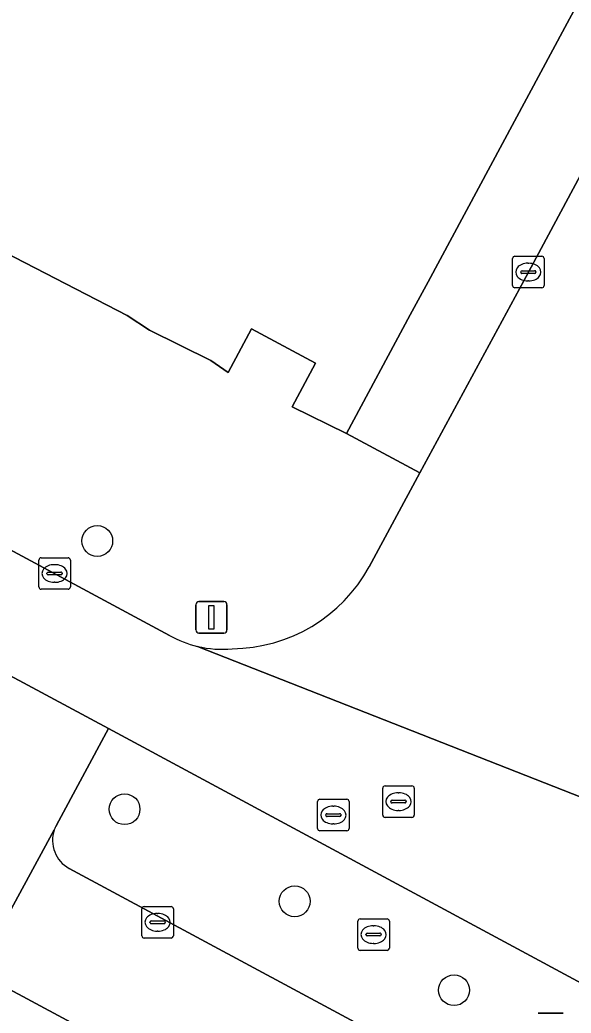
# Model space of a CAD drawing. Extents: x 159489 to 160304, y 383825 to 384531.
# Drawn here: x 159655.5 to 159673, y 384277.95 to 384309.46 of the extents above; entities that cross this region are included whole.
import ezdxf

# ---------------------------------------------------------------- set-up
doc = ezdxf.new("R2010")
doc.units = 0
for name, color, linetype in [('IMGEO_Boom', 7, 'Continuous'), ('IMGEO_Groenvoorziening', 7, 'Continuous'), ('IMGEO_Kolk', 7, 'Continuous'), ('IMGEO_Lichtmast', 7, 'Continuous'), ('IMGEO_Pand', 7, 'Continuous'), ('IMGEO_Rijbaan_lokaal_gesloten', 7, 'Continuous'), ('IMGEO_Rioolput', 7, 'Continuous'), ('IMGEO_Voetgangersgebied_gesloten', 7, 'Continuous'), ('IMGEO_Voetpad_gesloten', 7, 'Continuous'), ('IMGEO_Voetpad_open', 7, 'Continuous')]:
    doc.layers.add(name, color=color, linetype=linetype)

msp = doc.modelspace()

# ---------------------------------------------------------------- linework, layer by layer
at = {"layer": 'IMGEO_Boom'}
for centre in [(159657.96, 384292.928), (159658.827, 384284.418), (159664.227, 384281.498), (159669.282, 384278.676)]:
    msp.add_circle(centre, 0.489, dxfattribs=at)
at = {"layer": 'IMGEO_Groenvoorziening'}
for points in [[(159658.313, 384286.981), (159656.664, 384283.914)], [(159699.162, 384260.982), (159698.746, 384265.2), (159658.313, 384286.981)], [(159657.072, 384282.538), (159698.254, 384260.388)], [(159699.221, 384255.028), (159655.026, 384278.787)]]:
    msp.add_lwpolyline(points, dxfattribs=at)
for centre, radius, start, end in [((159657.634, 384283.389), 1.103, 151.5687, 160.2268), ((159657.55, 384283.428), 1.01, 160.7122, 241.7888)]:
    msp.add_arc(centre, radius, start, end, dxfattribs=at)
at = {"layer": 'IMGEO_Kolk'}
for p, q in [((159671.14, 384301.034), (159671.14, 384301.886)), ((159671.215, 384301.96), (159672.067, 384301.96)), ((159672.141, 384301.886), (159672.141, 384301.034)), ((159671.628, 384301.74), (159671.653, 384301.74)), ((159671.399, 384301.454), (159671.399, 384301.466)), ((159671.837, 384301.417), (159671.439, 384301.417)), ((159671.442, 384301.503), (159671.84, 384301.503)), ((159671.883, 384301.466), (159671.883, 384301.454)), ((159672.067, 384300.96), (159671.215, 384300.96)), ((159671.651, 384301.18), (159671.626, 384301.18)), ((159656.105, 384291.471), (159656.105, 384292.323)), ((159656.18, 384292.397), (159657.032, 384292.397)), ((159656.593, 384292.177), (159656.618, 384292.177)), ((159657.106, 384292.323), (159657.106, 384291.471)), ((159656.364, 384291.891), (159656.364, 384291.903)), ((159656.802, 384291.854), (159656.404, 384291.854)), ((159656.407, 384291.94), (159656.805, 384291.94)), ((159656.848, 384291.903), (159656.848, 384291.891)), ((159656.616, 384291.617), (159656.591, 384291.617)), ((159657.032, 384291.397), (159656.18, 384291.397)), ((159659.374, 384280.404), (159659.374, 384281.256)), ((159659.449, 384281.33), (159660.301, 384281.33)), ((159659.862, 384281.11), (159659.887, 384281.11)), ((159660.375, 384281.256), (159660.375, 384280.404)), ((159659.633, 384280.824), (159659.633, 384280.836)), ((159660.071, 384280.787), (159659.673, 384280.787)), ((159659.676, 384280.873), (159660.074, 384280.873)), ((159660.117, 384280.836), (159660.117, 384280.824)), ((159659.885, 384280.55), (159659.86, 384280.55)), ((159660.301, 384280.33), (159659.449, 384280.33))]:
    msp.add_line(p, q, dxfattribs=at)
for points in [[(159671.14, 384301.034), (159671.14, 384301.886)], [(159671.215, 384301.96), (159672.067, 384301.96)], [(159672.141, 384301.886), (159672.141, 384301.034)], [(159672.067, 384300.96), (159671.215, 384300.96)], [(159656.105, 384291.471), (159656.105, 384292.323)], [(159656.18, 384292.397), (159657.032, 384292.397)], [(159657.106, 384292.323), (159657.106, 384291.471)], [(159657.032, 384291.397), (159656.18, 384291.397)], [(159659.374, 384280.404), (159659.374, 384281.256)], [(159659.449, 384281.33), (159660.301, 384281.33)], [(159660.375, 384281.256), (159660.375, 384280.404)], [(159660.301, 384280.33), (159659.449, 384280.33)]]:
    msp.add_lwpolyline(points, dxfattribs=at)
for centre, radius, start, end in [((159671.217, 384301.884), 0.0765, 91.552, 178.448), ((159671.217, 384301.884), 0.0765, 91.552, 178.448), ((159672.065, 384301.884), 0.0765, 1.552, 88.448), ((159672.065, 384301.884), 0.0765, 1.552, 88.448), ((159671.439, 384301.463), 0.0403, 85.8775, 175.7526), ((159671.436, 384301.453), 0.0366, 178.938, 274.7102), ((159671.84, 384301.46), 0.043, 264.8664, 352.4533), ((159671.844, 384301.465), 0.0386, 1.7309, 96.639), ((159671.217, 384301.036), 0.0765, 181.552, 268.448), ((159671.217, 384301.036), 0.0765, 181.552, 268.448), ((159672.065, 384301.036), 0.0765, 271.552, 358.448), ((159672.065, 384301.036), 0.0765, 271.552, 358.448), ((159656.182, 384292.321), 0.0765, 91.552, 178.448), ((159656.182, 384292.321), 0.0765, 91.552, 178.448), ((159657.03, 384292.321), 0.0765, 1.552, 88.448), ((159657.03, 384292.321), 0.0765, 1.552, 88.448), ((159656.404, 384291.9), 0.0403, 85.8775, 175.7526), ((159656.401, 384291.89), 0.0366, 178.938, 274.7102), ((159656.805, 384291.897), 0.043, 264.8664, 352.4533), ((159656.809, 384291.902), 0.0386, 1.7309, 96.639), ((159656.182, 384291.473), 0.0765, 181.552, 268.448), ((159656.182, 384291.473), 0.0765, 181.552, 268.448), ((159657.03, 384291.473), 0.0765, 271.552, 358.448), ((159657.03, 384291.473), 0.0765, 271.552, 358.448), ((159659.451, 384281.254), 0.0765, 91.552, 178.448), ((159659.451, 384281.254), 0.0765, 91.552, 178.448), ((159660.299, 384281.254), 0.0765, 1.552, 88.448), ((159660.299, 384281.254), 0.0765, 1.552, 88.448), ((159659.673, 384280.833), 0.0403, 85.8775, 175.7526), ((159659.67, 384280.823), 0.0366, 178.938, 274.7102), ((159660.074, 384280.83), 0.043, 264.8664, 352.4533), ((159660.078, 384280.835), 0.0386, 1.7309, 96.639), ((159659.451, 384280.406), 0.0765, 181.552, 268.448), ((159659.451, 384280.406), 0.0765, 181.552, 268.448), ((159660.299, 384280.406), 0.0765, 271.552, 358.448), ((159660.299, 384280.406), 0.0765, 271.552, 358.448)]:
    msp.add_arc(centre, radius, start, end, dxfattribs=at)
for centre, major_axis, ratio, start_param, end_param in [((159671.627, 384301.46), (-0.387, 0.002), 0.722429, 4.712389, 7.853982), ((159671.652, 384301.46), (-0.39, 0.002), 0.717154, 1.570796, 4.712389), ((159656.592, 384291.897), (-0.387, 0.002), 0.722429, 4.712389, 7.853982), ((159656.617, 384291.897), (-0.39, 0.002), 0.717154, 1.570796, 4.712389), ((159659.861, 384280.83), (-0.387, 0.002), 0.722429, 4.712389, 7.853982), ((159659.886, 384280.83), (-0.39, 0.002), 0.717154, 1.570796, 4.712389)]:
    msp.add_ellipse(centre, major_axis=major_axis, ratio=ratio, start_param=start_param, end_param=end_param, dxfattribs=at)
at = {"layer": 'IMGEO_Lichtmast'}
for p, q in [((159661.086, 384290.106), (159661.086, 384290.906)), ((159661.086, 384290.906), (159661.086, 384290.106)), ((159661.186, 384291.006), (159661.976, 384291.006)), ((159661.976, 384291.006), (159661.186, 384291.006)), ((159662.076, 384290.906), (159662.076, 384290.106)), ((159662.076, 384290.106), (159662.076, 384290.906)), ((159661.976, 384290.006), (159661.186, 384290.006)), ((159661.186, 384290.006), (159661.976, 384290.006)), ((159671.955, 384277.949), (159672.745, 384277.949)), ((159672.745, 384277.949), (159671.955, 384277.949))]:
    msp.add_line(p, q, dxfattribs=at)
msp.add_lwpolyline([(159661.506, 384290.881), (159661.656, 384290.881), (159661.656, 384290.131), (159661.506, 384290.131), (159661.506, 384290.881)], dxfattribs=at)
for centre, start, end in [((159661.186, 384290.906), 90, 180), ((159661.186, 384290.906), 90, 180), ((159661.976, 384290.906), 0, 90), ((159661.976, 384290.906), 360, 90), ((159661.186, 384290.106), 180, 270), ((159661.186, 384290.106), 180, 270), ((159661.976, 384290.106), 270, 0), ((159661.976, 384290.106), 270, 0)]:
    msp.add_arc(centre, 0.1, start, end, dxfattribs=at)
at = {"layer": 'IMGEO_Pand'}
msp.add_lwpolyline([(159654.35, 384302.429), (159658.906, 384300.083), (159659.615, 384299.615), (159661.561, 384298.656), (159662.117, 384298.273), (159662.86, 384299.656), (159664.884, 384298.565), (159664.142, 384297.181), (159665.865, 384296.34), (159667.893, 384300.102), (159668.458, 384301.152), (159672.803, 384309.214), (159678.599, 384319.969), (159679.567, 384321.765), (159682.896, 384327.942), (159623.816, 384359.804)], dxfattribs=at)
at = {"layer": 'IMGEO_Rijbaan_lokaal_gesloten'}
for points in [[(159715.18, 384382.91), (159714.933, 384382.439), (159714.712, 384381.993), (159711.677, 384376.272), (159705.767, 384365.191), (159697.464, 384349.583), (159694.841, 384344.687), (159691.838, 384339.042), (159690.043, 384335.667), (159689.333, 384334.311), (159686.251, 384328.615), (159679.789, 384316.65), (159671.493, 384301.187), (159668.202, 384295.09), (159666.594, 384292.109)], [(159660.257, 384289.932), (159577.41, 384334.529), (159578.411, 384329.953), (159580.7, 384328.729), (159648.201, 384292.407), (159658.313, 384286.981), (159698.746, 384265.2), (159711.716, 384258.252), (159772.562, 384225.477)], [(159773.411, 384231.328), (159761.993, 384237.492), (159761.116, 384235.868), (159732.627, 384251.248), (159717.817, 384259.189), (159718.689, 384260.816), (159703.175, 384269.135), (159702.303, 384267.507), (159697.486, 384270.09), (159698.359, 384271.717), (159675.705, 384283.863), (159661.143, 384289.584)], [(159661.143, 384289.584), (159675.705, 384283.863), (159674.569, 384284.792)]]:
    msp.add_lwpolyline(points, dxfattribs=at)
for centre, radius, start, end in [((159662.191, 384294.535), 5.027, 270.5354, 331.1481), ((159661.94, 384292.914), 3.424, 240.5659, 256.5466), ((159661.922, 384292.883), 3.39, 256.7128, 275.3465)]:
    msp.add_arc(centre, radius, start, end, dxfattribs=at)
at = {"layer": 'IMGEO_Rioolput'}
for p, q in [((159667.02, 384284.233), (159667.02, 384285.085)), ((159667.095, 384285.159), (159667.947, 384285.159)), ((159667.508, 384284.939), (159667.533, 384284.939)), ((159668.021, 384285.085), (159668.021, 384284.233)), ((159664.953, 384283.807), (159664.953, 384284.659)), ((159665.028, 384284.733), (159665.88, 384284.733)), ((159665.954, 384284.659), (159665.954, 384283.807)), ((159667.279, 384284.653), (159667.279, 384284.665)), ((159667.717, 384284.616), (159667.319, 384284.616)), ((159667.322, 384284.702), (159667.72, 384284.702)), ((159667.763, 384284.665), (159667.763, 384284.653)), ((159665.212, 384284.227), (159665.212, 384284.239)), ((159665.255, 384284.276), (159665.653, 384284.276)), ((159665.441, 384284.513), (159665.466, 384284.513)), ((159665.696, 384284.239), (159665.696, 384284.227)), ((159667.531, 384284.379), (159667.506, 384284.379)), ((159665.65, 384284.19), (159665.252, 384284.19)), ((159665.464, 384283.953), (159665.439, 384283.953)), ((159667.947, 384284.159), (159667.095, 384284.159)), ((159665.88, 384283.733), (159665.028, 384283.733)), ((159666.229, 384280.014), (159666.229, 384280.866)), ((159666.304, 384280.94), (159667.156, 384280.94)), ((159667.23, 384280.866), (159667.23, 384280.014)), ((159666.488, 384280.434), (159666.488, 384280.446)), ((159666.531, 384280.483), (159666.929, 384280.483)), ((159666.717, 384280.72), (159666.742, 384280.72)), ((159666.972, 384280.446), (159666.972, 384280.434)), ((159666.926, 384280.397), (159666.528, 384280.397)), ((159666.74, 384280.16), (159666.715, 384280.16)), ((159667.156, 384279.94), (159666.304, 384279.94))]:
    msp.add_line(p, q, dxfattribs=at)
for points in [[(159667.02, 384284.233), (159667.02, 384285.085)], [(159667.095, 384285.159), (159667.947, 384285.159)], [(159668.021, 384285.085), (159668.021, 384284.233)], [(159664.953, 384283.807), (159664.953, 384284.659)], [(159665.028, 384284.733), (159665.88, 384284.733)], [(159665.954, 384284.659), (159665.954, 384283.807)], [(159667.947, 384284.159), (159667.095, 384284.159)], [(159665.88, 384283.733), (159665.028, 384283.733)], [(159666.229, 384280.014), (159666.229, 384280.866)], [(159666.304, 384280.94), (159667.156, 384280.94)], [(159667.23, 384280.866), (159667.23, 384280.014)], [(159667.156, 384279.94), (159666.304, 384279.94)]]:
    msp.add_lwpolyline(points, dxfattribs=at)
for centre, radius, start, end in [((159667.097, 384285.083), 0.0765, 91.552, 178.448), ((159667.097, 384285.083), 0.0765, 91.552, 178.448), ((159667.945, 384285.083), 0.0765, 1.552, 88.448), ((159667.945, 384285.083), 0.0765, 1.552, 88.448), ((159665.03, 384284.657), 0.0765, 91.552, 178.448), ((159665.03, 384284.657), 0.0765, 91.552, 178.448), ((159665.878, 384284.657), 0.0765, 1.552, 88.448), ((159665.878, 384284.657), 0.0765, 1.552, 88.448), ((159667.319, 384284.662), 0.0403, 85.8775, 175.7526), ((159667.316, 384284.652), 0.0366, 178.938, 274.7102), ((159667.72, 384284.659), 0.043, 264.8664, 352.4533), ((159667.724, 384284.664), 0.0386, 1.7309, 96.639), ((159665.252, 384284.236), 0.0403, 85.8775, 175.7526), ((159665.249, 384284.226), 0.0366, 178.938, 274.7102), ((159665.653, 384284.233), 0.043, 264.8664, 352.4533), ((159665.657, 384284.238), 0.0386, 1.7309, 96.639), ((159667.097, 384284.235), 0.0765, 181.552, 268.448), ((159667.097, 384284.235), 0.0765, 181.552, 268.448), ((159667.945, 384284.235), 0.0765, 271.552, 358.448), ((159667.945, 384284.235), 0.0765, 271.552, 358.448), ((159665.03, 384283.809), 0.0765, 181.552, 268.448), ((159665.03, 384283.809), 0.0765, 181.552, 268.448), ((159665.878, 384283.809), 0.0765, 271.552, 358.448), ((159665.878, 384283.809), 0.0765, 271.552, 358.448), ((159666.306, 384280.864), 0.0765, 91.552, 178.448), ((159666.306, 384280.864), 0.0765, 91.552, 178.448), ((159667.154, 384280.864), 0.0765, 1.552, 88.448), ((159667.154, 384280.864), 0.0765, 1.552, 88.448), ((159666.528, 384280.443), 0.0403, 85.8775, 175.7526), ((159666.933, 384280.445), 0.0386, 1.7309, 96.639), ((159666.525, 384280.433), 0.0366, 178.938, 274.7102), ((159666.929, 384280.44), 0.043, 264.8664, 352.4533), ((159666.306, 384280.016), 0.0765, 181.552, 268.448), ((159666.306, 384280.016), 0.0765, 181.552, 268.448), ((159667.154, 384280.016), 0.0765, 271.552, 358.448), ((159667.154, 384280.016), 0.0765, 271.552, 358.448)]:
    msp.add_arc(centre, radius, start, end, dxfattribs=at)
for centre, major_axis, ratio, start_param, end_param in [((159667.507, 384284.659), (-0.387, 0.002), 0.722429, 4.712389, 7.853982), ((159667.532, 384284.659), (-0.39, 0.002), 0.717154, 1.570796, 4.712389), ((159665.44, 384284.233), (-0.387, 0.002), 0.722429, 4.712389, 7.853982), ((159665.465, 384284.233), (-0.39, 0.002), 0.717154, 1.570796, 4.712389), ((159666.716, 384280.44), (-0.387, 0.002), 0.722429, 4.712389, 7.853982), ((159666.741, 384280.44), (-0.39, 0.002), 0.717154, 1.570796, 4.712389)]:
    msp.add_ellipse(centre, major_axis=major_axis, ratio=ratio, start_param=start_param, end_param=end_param, dxfattribs=at)
at = {"layer": 'IMGEO_Voetgangersgebied_gesloten'}
for points in [[(159656.664, 384283.914), (159658.313, 384286.981), (159648.201, 384292.407), (159642.124, 384281.15)], [(159653.726, 384278.495), (159656.596, 384283.762)]]:
    msp.add_lwpolyline(points, dxfattribs=at)
msp.add_arc((159657.634, 384283.389), 1.103, 151.5687, 160.2268, dxfattribs=at)
at = {"layer": 'IMGEO_Voetpad_gesloten'}
for points in [[(159656.596, 384283.762), (159653.726, 384278.495)], [(159698.254, 384260.388), (159657.072, 384282.538)], [(159655.026, 384278.787), (159699.221, 384255.028)]]:
    msp.add_lwpolyline(points, dxfattribs=at)
msp.add_arc((159657.55, 384283.428), 1.01, 160.7122, 241.7888, dxfattribs=at)
at = {"layer": 'IMGEO_Voetpad_open'}
msp.add_lwpolyline([(159686.251, 384328.615), (159685.521, 384329.001), (159688.615, 384334.703), (159689.333, 384334.311), (159690.043, 384335.667), (159691.838, 384339.042), (159691.141, 384339.376), (159689.84, 384340.04), (159689.212, 384338.929), (159688.942, 384339.078), (159682.896, 384327.942), (159679.567, 384321.765), (159678.599, 384319.969), (159672.803, 384309.214), (159668.458, 384301.152), (159667.893, 384300.102), (159665.865, 384296.34), (159668.202, 384295.09), (159671.493, 384301.187), (159679.789, 384316.65)], close=True, dxfattribs=at)
for points in [[(159576.419, 384335.063), (159577.378, 384334.543), (159577.41, 384334.529), (159660.257, 384289.932)], [(159666.594, 384292.109), (159668.202, 384295.09), (159665.865, 384296.34), (159664.142, 384297.181), (159664.884, 384298.565), (159662.86, 384299.656), (159662.117, 384298.273), (159661.561, 384298.656), (159659.615, 384299.615), (159658.906, 384300.083), (159654.35, 384302.429)]]:
    msp.add_lwpolyline(points, dxfattribs=at)
for centre, radius, start, end in [((159662.191, 384294.535), 5.027, 270.5354, 331.1481), ((159661.94, 384292.914), 3.424, 240.5659, 256.5466), ((159661.922, 384292.883), 3.39, 256.7128, 275.3465)]:
    msp.add_arc(centre, radius, start, end, dxfattribs=at)

doc.saveas('drawing.dxf')
